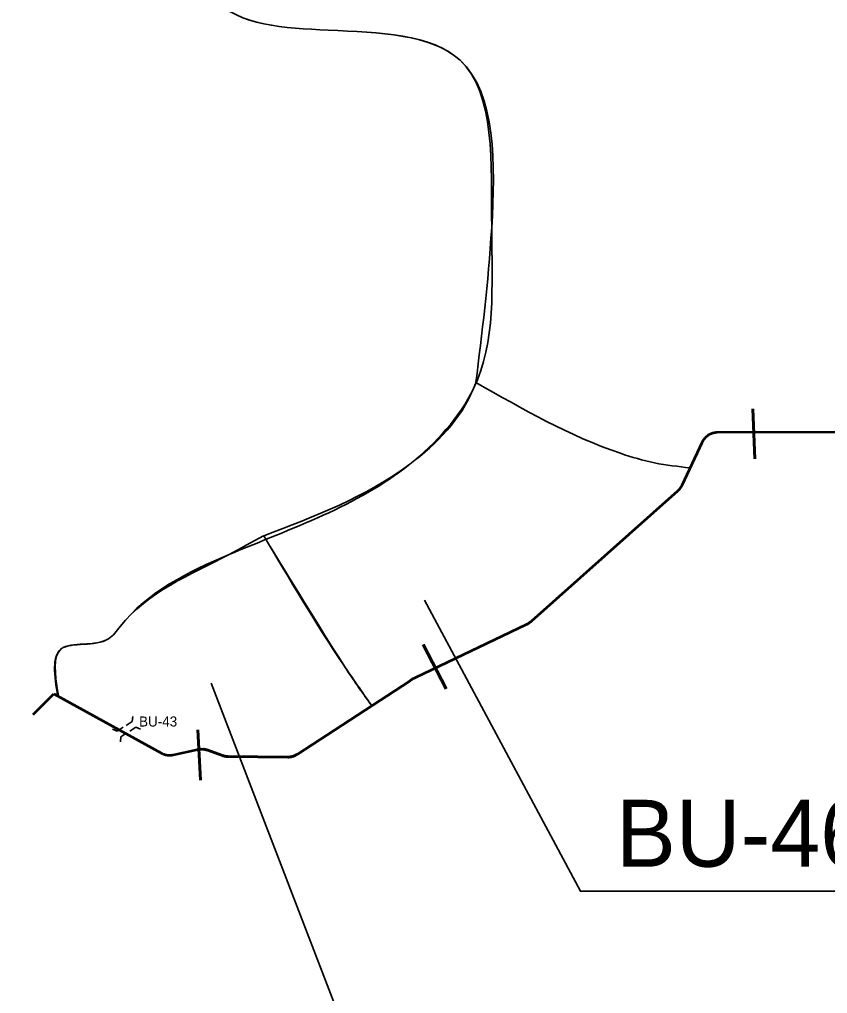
# Model space of a CAD drawing. Extents: x 553962 to 842807, y 8883888 to 9032388.
# Drawn here: x 621825 to 626649, y 8964199 to 8970016 of the extents above; entities that cross this region are included whole.
import ezdxf
from ezdxf.enums import TextEntityAlignment as Align

# ---------------------------------------------------------------- set-up
doc = ezdxf.new("R2010")
doc.units = 0
doc.header["$LTSCALE"] = 150
doc.linetypes.add('MEDIUM_DASHED', pattern=[4.5, 3, -1.5])
for name, color, linetype, lineweight in [('20', 7, 'Continuous', 35), ('40', 7, 'Continuous', 60), ('60', 7, 'Continuous', 53)]:
    doc.layers.add(name, color=color, linetype=linetype, lineweight=lineweight)

msp = doc.modelspace()

# ---------------------------------------------------------------- linework, layer by layer
at = {"layer": '20'}
for p, q in [((623283.1, 8966932.8), (623283.1, 8966932.8)), ((623927, 8965917.3), (623482.2, 8965627.3)), ((622498.7, 8965822.7), (622462, 8965799.5)), ((622501.3, 8965852.6), (622498.7, 8965822.7)), ((622381, 8965776.9), (622409, 8965766.1)), ((622409, 8965766.1), (622444.9, 8965788.7)), ((622430.3, 8965732.3), (622466.2, 8965754.9)), ((622520, 8965788.8), (622483.3, 8965765.7)), ((622520, 8965788.8), (622548, 8965778.1)), ((622430.3, 8965732.3), (622427.7, 8965702.4))]:
    msp.add_line(p, q, dxfattribs=at)
for points in [[(625932.8, 8967529.9), (625935.1, 8967531.5), (625937.4, 8967533.1), (625939.8, 8967534.5), (625942.3, 8967536), (625944.8, 8967537.3), (625947.3, 8967538.6), (625949.8, 8967539.8), (625952.4, 8967540.9), (625955.1, 8967542), (625957.7, 8967543), (625960.4, 8967543.9), (625963.1, 8967544.7), (625965.8, 8967545.5), (625968.6, 8967546.2), (625971.3, 8967546.8), (625974.1, 8967547.3), (625976.9, 8967547.7), (625979.7, 8967548.1), (625982.5, 8967548.4), (625985.3, 8967548.6), (625988.2, 8967548.7), (625991, 8967548.8), (626804.2, 8967551)], [(625828.6, 8967338.3), (625900.8, 8967491.4), (625901.9, 8967493.6), (625903.2, 8967496.1), (625904.6, 8967498.6), (625906, 8967501), (625907.5, 8967503.4), (625909.1, 8967505.8), (625910.7, 8967508.1), (625912.4, 8967510.3), (625914.2, 8967512.5), (625916.1, 8967514.7), (625917.9, 8967516.8), (625919.9, 8967518.8), (625921.9, 8967520.8), (625924, 8967522.8), (625926.1, 8967524.6), (625928.3, 8967526.4), (625930.5, 8967528.2), (625932.8, 8967529.9)], [(625828.3, 8967337.7), (625778.5, 8967231.9), (625777.2, 8967229.3), (625775.9, 8967226.8), (625774.5, 8967224.3), (625773.1, 8967221.9), (625771.5, 8967219.5), (625770, 8967217.2), (625768.3, 8967214.9), (625766.6, 8967212.7), (625764.8, 8967210.5), (625763, 8967208.3), (625761.1, 8967206.2), (625759.1, 8967204.2), (625757.1, 8967202.2), (625755, 8967200.3), (625754.5, 8967199.8), (624882.1, 8966422.7), (624879.6, 8966420.5), (624877, 8966418.3), (624874.3, 8966416.3), (624871.7, 8966414.2), (624868.9, 8966412.3), (624866.2, 8966410.4), (624863.3, 8966408.6), (624860.5, 8966406.8), (624857.6, 8966405.2), (624854.6, 8966403.6), (624851.7, 8966402), (624849.1, 8966400.8), (624191.7, 8966086.8), (624187.3, 8966084.6), (624182.9, 8966082.4), (624178.6, 8966080.1), (624174.3, 8966077.7), (624170, 8966075.3), (624165.8, 8966072.8), (624161.6, 8966070.2), (624157.5, 8966067.6), (624156.9, 8966067.2), (623930.1, 8965919.3)], [(623482.1, 8965627.2), (623480.2, 8965626), (623477.8, 8965624.6), (623475.4, 8965623.2), (623472.9, 8965621.8), (623470.3, 8965620.6), (623467.8, 8965619.4), (623465.2, 8965618.3), (623462.5, 8965617.3), (623459.8, 8965616.3), (623457.2, 8965615.5), (623454.5, 8965614.7), (623451.7, 8965613.9), (623449, 8965613.3), (623446.2, 8965612.7), (623443.4, 8965612.2), (623440.6, 8965611.8), (623437.8, 8965611.5), (623435, 8965611.2), (623432.2, 8965611.1), (623429.3, 8965611), (623426.5, 8965611), (623069.2, 8965614.5), (623067, 8965614.6), (623064.2, 8965614.7), (623061.4, 8965614.9), (623058.6, 8965615.2), (623055.8, 8965615.6), (623053, 8965616), (623050.2, 8965616.5), (623047.4, 8965617.2), (623044.7, 8965617.8), (623042, 8965618.6), (623039.3, 8965619.4), (623036.6, 8965620.3), (622944, 8965653.4), (622941.8, 8965654.2), (622939.1, 8965655), (622936.4, 8965655.8), (622933.7, 8965656.5), (622930.9, 8965657.1), (622928.1, 8965657.7), (622925.3, 8965658.1), (622922.6, 8965658.5), (622919.7, 8965658.8), (622916.9, 8965659.1), (622914.1, 8965659.2), (622911.3, 8965659.3), (622908.4, 8965659.2), (622905.6, 8965659.2), (622902.8, 8965659), (622900, 8965658.7), (622897.2, 8965658.4), (622894.4, 8965658), (622891.6, 8965657.5), (622888.8, 8965656.9), (622742.1, 8965624.6), (622740.7, 8965624.3), (622737.9, 8965623.8), (622735.1, 8965623.3), (622732.3, 8965622.9), (622729.5, 8965622.6), (622726.7, 8965622.4), (622723.8, 8965622.3), (622721, 8965622.2), (622718.2, 8965622.3), (622715.3, 8965622.4), (622712.5, 8965622.6), (622709.7, 8965622.8), (622706.9, 8965623.2), (622704.1, 8965623.6), (622701.3, 8965624.1), (622698.6, 8965624.7), (622695.8, 8965625.4), (622693.1, 8965626.1), (622690.4, 8965626.9), (622687.7, 8965627.8), (622685, 8965628.8), (622682.4, 8965629.8), (622679.8, 8965631), (622677.2, 8965632.1), (622674.7, 8965633.4), (622672.2, 8965634.7), (622053.2, 8965977.1)]]:
    msp.add_lwpolyline(points, dxfattribs=at)
for points in [[(622054.5, 8965996.3), (622074.8, 8966257.1), (622357.3, 8966317.8), (622426.4, 8966391.1), (623076.2, 8966820.4), (624156.2, 8967360.7), (624535.4, 8967811.8), (624644.2, 8968773.5), (624455.8, 8969772), (623668.8, 8969952.1), (622990.8, 8970136.4), (622819.1, 8970542.7), (622678.5, 8971088.9), (622280.8, 8971683.7), (622201.2, 8972325.8), (622343.5, 8972606.4), (622439.8, 8973192.8), (622837.5, 8973775), (623050.9, 8973987.7)], [(622054.5, 8965996.3), (622074.8, 8966257.1), (622357.3, 8966317.8), (622426.4, 8966391.1), (623076.2, 8966820.4), (624156.2, 8967360.7), (624535.4, 8967811.8), (624644.2, 8968773.5), (624455.8, 8969772), (623668.8, 8969952.1), (622990.8, 8970136.4), (622819.1, 8970542.7), (622678.5, 8971088.9), (622280.8, 8971683.7), (622201.2, 8972325.8), (622343.5, 8972606.4), (622439.8, 8973192.8), (622837.5, 8973775), (623050.9, 8973987.7)], [(623050.9, 8973987.7), (622837.5, 8973775), (622439.8, 8973192.8), (622343.5, 8972606.4), (622201.2, 8972325.8), (622280.8, 8971683.7), (622678.5, 8971088.9), (622819.1, 8970542.7), (622990.8, 8970136.4), (623668.8, 8969952.1), (624455.8, 8969772), (624644.2, 8968773.5), (624549.8, 8967848.9)], [(623283.1, 8966932.8), (624156.2, 8967360.7), (624535.4, 8967811.8), (624546.7, 8967840.7)], [(624549.7, 8967848.7), (625412.6, 8967425), (625616.7, 8967368.2), (625828.6, 8967338.2)], [(624549.7, 8967848.7), (625412.6, 8967425), (625616.7, 8967368.2), (625828.6, 8967338.2)], [(625828.6, 8967338.2), (625616.7, 8967368.2), (625412.6, 8967425), (624549.7, 8967848.7)], [(622053.2, 8965977.1), (622074.8, 8966257.1), (622357.3, 8966317.8), (622426.4, 8966391.1), (623076.2, 8966820.4), (623281.6, 8966932.1)], [(623283.1, 8966932.8), (623761.5, 8966159.4), (623927.9, 8965918.8)], [(623927.9, 8965918.8), (623761.5, 8966159.4), (623283.1, 8966932.8)], [(623779.4, 8966131.3), (623761.5, 8966159.4), (623283.1, 8966932.8)], [(623928.2, 8965918.1), (623852, 8966024.6), (623779.4, 8966131.3)], [(622054.8, 8965999.5), (622051.9, 8965977.6), (622050.7, 8965977.6)]]:
    msp.add_spline(points, degree=3, dxfattribs=at)
at = {"layer": '40'}
for p, q in [((626203, 8967691.1), (626215.2, 8967391.3)), ((624234.7, 8966284.2), (624373.4, 8966018.1)), ((622906.3, 8965473.5), (622890.4, 8965773.1))]:
    msp.add_line(p, q, dxfattribs=at)
at = {"layer": '40', "lineweight": 35}
for points in [[(624243.2, 8966548.8), (625174.4, 8964809.3), (627285.2, 8964809.3)], [(622970.4, 8966051.8), (623901.7, 8963629), (625826.3, 8963629)]]:
    msp.add_lwpolyline(points, dxfattribs=at)
at = {"layer": '60', "linetype": 'MEDIUM_DASHED'}
msp.add_line((621430.6, 8965386.2), (622031.1, 8965989.3), dxfattribs=at)
at = {"layer": '60'}
for points in [[(626804.2, 8967551), (625991, 8967548.8), (625988.2, 8967548.7), (625985.3, 8967548.6), (625982.5, 8967548.4), (625979.7, 8967548.1), (625976.9, 8967547.7), (625974.1, 8967547.3), (625971.3, 8967546.8), (625968.6, 8967546.2), (625965.8, 8967545.5), (625963.1, 8967544.7), (625960.4, 8967543.9), (625957.7, 8967543), (625955.1, 8967542), (625952.4, 8967540.9), (625949.8, 8967539.8), (625947.3, 8967538.6), (625944.8, 8967537.3), (625942.3, 8967536), (625939.8, 8967534.5), (625937.4, 8967533.1), (625935.1, 8967531.5), (625932.8, 8967529.9)], [(625932.8, 8967529.9), (625930.5, 8967528.2), (625928.3, 8967526.4), (625926.1, 8967524.6), (625924, 8967522.8), (625921.9, 8967520.8), (625919.9, 8967518.8), (625917.9, 8967516.8), (625916.1, 8967514.7), (625914.2, 8967512.5), (625912.4, 8967510.3), (625910.7, 8967508.1), (625909.1, 8967505.8), (625907.5, 8967503.4), (625906, 8967501), (625904.6, 8967498.6), (625903.2, 8967496.1), (625901.9, 8967493.6), (625900.8, 8967491.4), (625778.5, 8967231.9), (625777.2, 8967229.3), (625775.9, 8967226.8), (625774.5, 8967224.3), (625773.1, 8967221.9), (625771.5, 8967219.5), (625770, 8967217.2), (625768.3, 8967214.9), (625766.6, 8967212.7), (625764.8, 8967210.5), (625763, 8967208.3), (625761.1, 8967206.2), (625759.1, 8967204.2), (625757.1, 8967202.2), (625755, 8967200.3), (625754.5, 8967199.8), (624882.1, 8966422.7), (624879.6, 8966420.5), (624877, 8966418.3), (624874.3, 8966416.3), (624871.7, 8966414.2), (624868.9, 8966412.3), (624866.2, 8966410.4), (624863.3, 8966408.6), (624860.5, 8966406.8), (624857.6, 8966405.2), (624854.6, 8966403.6), (624851.7, 8966402), (624849.1, 8966400.8), (624191.7, 8966086.8), (624187.3, 8966084.6), (624182.9, 8966082.4), (624178.6, 8966080.1), (624174.3, 8966077.7), (624170, 8966075.3), (624165.8, 8966072.8), (624161.6, 8966070.2), (624157.5, 8966067.6), (624156.9, 8966067.2), (623482.1, 8965627.2), (623479.7, 8965625.7), (623477.3, 8965624.2), (623474.8, 8965622.9), (623472.3, 8965621.6), (623469.8, 8965620.3), (623467.2, 8965619.2), (623464.6, 8965618.1), (623461.9, 8965617.1), (623459.3, 8965616.1), (623456.6, 8965615.3), (623453.8, 8965614.5), (623451.1, 8965613.8), (623448.3, 8965613.2), (623445.6, 8965612.6), (623442.8, 8965612.1), (623440, 8965611.8), (623437.2, 8965611.4), (623434.4, 8965611.2), (623431.5, 8965611.1), (623428.7, 8965611), (623426.5, 8965611), (623069.2, 8965614.5), (623066.4, 8965614.6), (623063.6, 8965614.7), (623060.8, 8965615), (623058, 8965615.3), (623055.2, 8965615.7), (623052.4, 8965616.1), (623049.6, 8965616.7), (623046.8, 8965617.3), (623044.1, 8965618), (623041.4, 8965618.8), (623038.7, 8965619.6), (623036.6, 8965620.3), (622944, 8965653.4), (622941.3, 8965654.3), (622938.6, 8965655.2), (622935.9, 8965656), (622933.1, 8965656.6), (622930.4, 8965657.2), (622927.6, 8965657.8), (622924.8, 8965658.2)], [(622031.1, 8965989.3), (622672.2, 8965634.7), (622674.7, 8965633.4), (622677.2, 8965632.1), (622679.8, 8965631), (622682.4, 8965629.8), (622685, 8965628.8), (622687.7, 8965627.8), (622690.4, 8965626.9), (622693.1, 8965626.1), (622695.8, 8965625.4), (622698.6, 8965624.7), (622701.3, 8965624.1), (622704.1, 8965623.6), (622706.9, 8965623.2), (622709.7, 8965622.8), (622712.5, 8965622.6), (622715.3, 8965622.4), (622718.2, 8965622.3), (622721, 8965622.2), (622723.8, 8965622.3), (622726.7, 8965622.4), (622729.5, 8965622.6), (622732.3, 8965622.9), (622735.1, 8965623.3), (622737.9, 8965623.8), (622740.7, 8965624.3), (622742.1, 8965624.6), (622888.8, 8965656.9), (622891.6, 8965657.5), (622894.4, 8965658), (622897.2, 8965658.4), (622900, 8965658.7), (622902.8, 8965659), (622905.6, 8965659.2), (622908.4, 8965659.2), (622911.3, 8965659.3), (622914.1, 8965659.2), (622916.9, 8965659.1), (622919.7, 8965658.8), (622922.6, 8965658.5), (622925.3, 8965658.1), (622928.1, 8965657.7), (622930.9, 8965657.1), (622933.7, 8965656.5), (622936.4, 8965655.8), (622939.1, 8965655), (622941.8, 8965654.2), (622944, 8965653.4), (623036.6, 8965620.3), (623039.3, 8965619.4), (623042, 8965618.6), (623044.7, 8965617.8), (623047.4, 8965617.2), (623050.2, 8965616.5), (623053, 8965616), (623055.8, 8965615.6), (623058.6, 8965615.2), (623061.4, 8965614.9), (623064.2, 8965614.7), (623067, 8965614.6), (623069.2, 8965614.5), (623426.5, 8965611), (623429.3, 8965611), (623432.2, 8965611.1), (623435, 8965611.2), (623437.8, 8965611.5), (623440.6, 8965611.8), (623443.4, 8965612.2), (623446.2, 8965612.7), (623449, 8965613.3), (623451.7, 8965613.9), (623454.5, 8965614.7), (623457.2, 8965615.5), (623459.8, 8965616.3), (623462.5, 8965617.3), (623465.2, 8965618.3), (623467.8, 8965619.4), (623470.3, 8965620.6), (623472.9, 8965621.8), (623475.4, 8965623.2), (623477.8, 8965624.6), (623480.2, 8965626), (623482.1, 8965627.2)]]:
    msp.add_lwpolyline(points, dxfattribs=at)

# ---------------------------------------------------------------- texts
at = {"layer": '20'}
msp.add_text('BU-43', height=60, dxfattribs=at).set_placement((622653, 8965793.5), align=Align.CENTER)
at = {"layer": '40'}
msp.add_text('BU-46', height=400, dxfattribs=at).set_placement((625386.7, 8964956.2))

doc.saveas('drawing.dxf')
